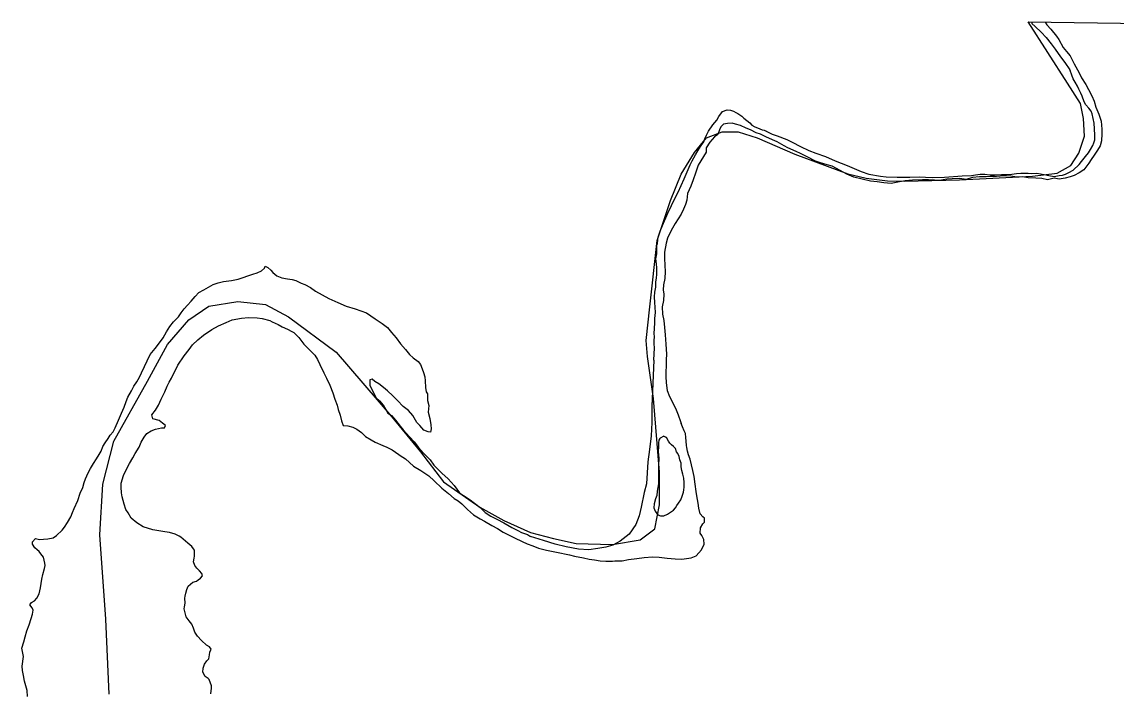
# Model space of a CAD drawing. Extents: x -939622 to -934245, y 1383184 to 1385301.
# Drawn here: x -936248.68 to -936232.34, y 1385040.58 to 1385050.58 of the extents above; entities that cross this region are included whole.
import ezdxf

# ---------------------------------------------------------------- set-up
doc = ezdxf.new("R2010")
doc.units = 0
doc.layers.add('2', color=7, linetype='Continuous')
doc.layers.add('9', color=7, linetype='Continuous')

msp = doc.modelspace()

# ---------------------------------------------------------------- linework, layer by layer
at = {"layer": '2'}
for points in [[(-936239.862, 1385042.77), (-936239.447, 1385042.842), (-936239.231, 1385043.005), (-936239.158, 1385043.365), (-936239.158, 1385043.852), (-936239.249, 1385044.953), (-936239.339, 1385045.584), (-936239.357, 1385045.819), (-936239.303, 1385046.324), (-936239.195, 1385047.316), (-936238.996, 1385047.911), (-936238.834, 1385048.308), (-936238.636, 1385048.632), (-936238.455, 1385048.849), (-936238.221, 1385048.939), (-936237.986, 1385048.939), (-936237.698, 1385048.849), (-936237.139, 1385048.608), (-936236.346, 1385048.313), (-936236.074, 1385048.245), (-936235.756, 1385048.208), (-936235.5, 1385048.2), (-936234.676, 1385048.223), (-936233.588, 1385048.276), (-936233.218, 1385048.321), (-936233.014, 1385048.434), (-936232.893, 1385048.623), (-936232.81, 1385048.873), (-936232.825, 1385049.137), (-936232.87, 1385049.364), (-936233.066, 1385049.666), (-936233.651, 1385050.583)], [(-936233.651, 1385050.583), (-936231.929, 1385050.558), (-936228.697, 1385050.53)], [(-936247.382, 1385040.534), (-936247.428, 1385041.658), (-936247.52, 1385042.919), (-936247.474, 1385043.676), (-936247.313, 1385044.318), (-936246.809, 1385045.212), (-936246.511, 1385045.763), (-936246.19, 1385046.13), (-936245.892, 1385046.336), (-936245.456, 1385046.405), (-936245.044, 1385046.359), (-936244.7, 1385046.176), (-936243.989, 1385045.648), (-936243.164, 1385044.685), (-936242.728, 1385044.157), (-936242.386, 1385043.708), (-936241.845, 1385043.329), (-936241.485, 1385043.131), (-936241.088, 1385042.951), (-936240.745, 1385042.86), (-936240.403, 1385042.788), (-936239.862, 1385042.77)]]:
    msp.add_lwpolyline(points, dxfattribs=at)
at = {"layer": '9'}
for points in [[(-936233.604, 1385050.582), (-936233.596, 1385050.56), (-936233.547, 1385050.512), (-936233.46, 1385050.429), (-936233.381, 1385050.351), (-936233.311, 1385050.256), (-936233.248, 1385050.175), (-936233.169, 1385050.062), (-936233.105, 1385049.978), (-936233.032, 1385049.868), (-936233.026, 1385049.858)], [(-936233.399, 1385050.579), (-936233.371, 1385050.538), (-936233.316, 1385050.472), (-936233.231, 1385050.371), (-936233.192, 1385050.317), (-936233.128, 1385050.201), (-936233.082, 1385050.141), (-936233.025, 1385050.075), (-936232.985, 1385049.998), (-936232.963, 1385049.957)], [(-936237.598, 1385048.965), (-936237.478, 1385048.905), (-936237.403, 1385048.881), (-936237.259, 1385048.824), (-936237.178, 1385048.785), (-936237.052, 1385048.719), (-936236.93, 1385048.659), (-936236.825, 1385048.62), (-936236.681, 1385048.569), (-936236.537, 1385048.506), (-936236.357, 1385048.434), (-936236.148, 1385048.347), (-936236.034, 1385048.308), (-936235.857, 1385048.278), (-936235.773, 1385048.269), (-936235.608, 1385048.26), (-936235.419, 1385048.263), (-936235.273, 1385048.269), (-936235.186, 1385048.26), (-936235.084, 1385048.257), (-936234.904, 1385048.263), (-936234.637, 1385048.281), (-936234.497, 1385048.287), (-936234.437, 1385048.296), (-936234.368, 1385048.305), (-936234.299, 1385048.305), (-936234.224, 1385048.299), (-936234.155, 1385048.299), (-936234.053, 1385048.302), (-936233.975, 1385048.302), (-936233.894, 1385048.308), (-936233.825, 1385048.317), (-936233.763, 1385048.323), (-936233.715, 1385048.32), (-936233.652, 1385048.32), (-936233.601, 1385048.317), (-936233.523, 1385048.32), (-936233.412, 1385048.3), (-936233.343, 1385048.285), (-936233.265, 1385048.273), (-936233.19, 1385048.285), (-936233.139, 1385048.294), (-936233.097, 1385048.309), (-936233.043, 1385048.33), (-936232.98, 1385048.366), (-936232.891, 1385048.45), (-936232.855, 1385048.498), (-936232.798, 1385048.573), (-936232.753, 1385048.624), (-936232.72, 1385048.675), (-936232.687, 1385048.735), (-936232.669, 1385048.777), (-936232.657, 1385048.819), (-936232.657, 1385048.894), (-936232.666, 1385049.068), (-936232.696, 1385049.207), (-936232.711, 1385049.246), (-936232.744, 1385049.291), (-936232.792, 1385049.345), (-936232.816, 1385049.387), (-936232.846, 1385049.471), (-936232.864, 1385049.516), (-936232.897, 1385049.579), (-936232.915, 1385049.621), (-936232.948, 1385049.681), (-936232.978, 1385049.732), (-936233.002, 1385049.786), (-936233.026, 1385049.858)], [(-936232.963, 1385049.957), (-936232.891, 1385049.821), (-936232.854, 1385049.747), (-936232.79, 1385049.648), (-936232.751, 1385049.57), (-936232.702, 1385049.478), (-936232.665, 1385049.397), (-936232.641, 1385049.307), (-936232.595, 1385049.205), (-936232.561, 1385049.1), (-936232.551, 1385048.98), (-936232.55, 1385048.911), (-936232.555, 1385048.806), (-936232.579, 1385048.731), (-936232.617, 1385048.667), (-936232.664, 1385048.592), (-936232.709, 1385048.525), (-936232.747, 1385048.471), (-936232.821, 1385048.374), (-936232.89, 1385048.325), (-936232.967, 1385048.288), (-936233.027, 1385048.266), (-936233.102, 1385048.245), (-936233.188, 1385048.232), (-936233.263, 1385048.246), (-936233.365, 1385048.224), (-936233.449, 1385048.241), (-936233.536, 1385048.249), (-936233.65, 1385048.254), (-936233.731, 1385048.268), (-936233.824, 1385048.262), (-936233.911, 1385048.276), (-936234.01, 1385048.281), (-936234.127, 1385048.271), (-936234.214, 1385048.273), (-936234.282, 1385048.269), (-936234.381, 1385048.265), (-936234.483, 1385048.258), (-936234.579, 1385048.227), (-936234.675, 1385048.241), (-936234.789, 1385048.237), (-936234.869, 1385048.23), (-936234.977, 1385048.214), (-936235.049, 1385048.216), (-936235.139, 1385048.224), (-936235.232, 1385048.224), (-936235.382, 1385048.219), (-936235.489, 1385048.206), (-936235.597, 1385048.187), (-936235.699, 1385048.168), (-936235.807, 1385048.176), (-936235.909, 1385048.19), (-936236.005, 1385048.204), (-936236.131, 1385048.233), (-936236.254, 1385048.261), (-936236.359, 1385048.308), (-936236.459, 1385048.362), (-936236.579, 1385048.424), (-936236.654, 1385048.444)], [(-936239.242, 1385045.526), (-936239.236, 1385045.709), (-936239.239, 1385045.769), (-936239.239, 1385045.823), (-936239.236, 1385045.874), (-936239.239, 1385045.926), (-936239.233, 1385046.001), (-936239.227, 1385046.085), (-936239.23, 1385046.151), (-936239.221, 1385046.238), (-936239.224, 1385046.319), (-936239.23, 1385046.391), (-936239.233, 1385046.472), (-936239.23, 1385046.541), (-936239.215, 1385046.619), (-936239.212, 1385046.691), (-936239.206, 1385046.757), (-936239.2, 1385046.808), (-936239.2, 1385046.865), (-936239.2, 1385046.907), (-936239.206, 1385046.965), (-936239.212, 1385047.04), (-936239.2, 1385047.115), (-936239.2, 1385047.187), (-936239.197, 1385047.244), (-936239.191, 1385047.271), (-936239.185, 1385047.325), (-936239.179, 1385047.364), (-936239.147, 1385047.457), (-936239.117, 1385047.538), (-936239.036, 1385047.724), (-936238.925, 1385047.953), (-936238.88, 1385048.037), (-936238.793, 1385048.235), (-936238.7, 1385048.445), (-936238.67, 1385048.508), (-936238.622, 1385048.598), (-936238.589, 1385048.655), (-936238.539, 1385048.733), (-936238.497, 1385048.788), (-936238.482, 1385048.833), (-936238.458, 1385048.89), (-936238.428, 1385048.95), (-936238.365, 1385049.043), (-936238.302, 1385049.115), (-936238.275, 1385049.169), (-936238.218, 1385049.244), (-936238.149, 1385049.268), (-936238.098, 1385049.262), (-936238.056, 1385049.25), (-936238.02, 1385049.229), (-936237.99, 1385049.214), (-936237.96, 1385049.193), (-936237.93, 1385049.172), (-936237.9, 1385049.145), (-936237.853, 1385049.109), (-936237.811, 1385049.073), (-936237.778, 1385049.04), (-936237.736, 1385049.016), (-936237.694, 1385048.998), (-936237.625, 1385048.971), (-936237.598, 1385048.965), (-936237.571, 1385048.953)], [(-936236.654, 1385048.444), (-936236.753, 1385048.476), (-936236.828, 1385048.502), (-936236.952, 1385048.567), (-936237.054, 1385048.617), (-936237.117, 1385048.644), (-936237.244, 1385048.699), (-936237.295, 1385048.729), (-936237.403, 1385048.791), (-936237.47, 1385048.82), (-936237.569, 1385048.867), (-936237.653, 1385048.906), (-936237.716, 1385048.926), (-936237.8, 1385048.967), (-936237.867, 1385048.994), (-936237.951, 1385049.032), (-936238.023, 1385049.055), (-936238.074, 1385049.07), (-936238.143, 1385049.063), (-936238.203, 1385049.053), (-936238.244, 1385049.014), (-936238.265, 1385048.969), (-936238.288, 1385048.902), (-936238.336, 1385048.863), (-936238.41, 1385048.787), (-936238.463, 1385048.702), (-936238.463, 1385048.636), (-936238.581, 1385048.44), (-936238.622, 1385048.322), (-936238.657, 1385048.22), (-936238.689, 1385048.126), (-936238.739, 1385048.017), (-936238.75, 1385047.918), (-936238.773, 1385047.855), (-936238.803, 1385047.782), (-936238.838, 1385047.71), (-936238.882, 1385047.64), (-936238.927, 1385047.568), (-936238.986, 1385047.465), (-936239.039, 1385047.35), (-936239.059, 1385047.278), (-936239.085, 1385047.14), (-936239.084, 1385047.049), (-936239.08, 1385046.941), (-936239.073, 1385046.851), (-936239.078, 1385046.746), (-936239.098, 1385046.653), (-936239.107, 1385046.58), (-936239.094, 1385046.514), (-936239.102, 1385046.421), (-936239.12, 1385046.322), (-936239.113, 1385046.214), (-936239.094, 1385046.118), (-936239.084, 1385046.016), (-936239.077, 1385045.905), (-936239.064, 1385045.767), (-936239.053, 1385045.619), (-936239.062, 1385045.532), (-936239.058, 1385045.448), (-936239.066, 1385045.346), (-936239.065, 1385045.283), (-936239.062, 1385045.19), (-936239.043, 1385045.073), (-936239.009, 1385044.986), (-936238.957, 1385044.878), (-936238.911, 1385044.785), (-936238.881, 1385044.708), (-936238.847, 1385044.612), (-936238.834, 1385044.579)], [(-936245.234, 1385046.811), (-936245.171, 1385046.833), (-936245.105, 1385046.861), (-936245.061, 1385046.903), (-936245.049, 1385046.93), (-936245.01, 1385046.913), (-936244.967, 1385046.874), (-936244.937, 1385046.838), (-936244.877, 1385046.788), (-936244.802, 1385046.758), (-936244.718, 1385046.741), (-936244.646, 1385046.733), (-936244.591, 1385046.718), (-936244.513, 1385046.68), (-936244.456, 1385046.657), (-936244.375, 1385046.615), (-936244.296, 1385046.559), (-936244.2, 1385046.503), (-936244.101, 1385046.447), (-936243.962, 1385046.391), (-936243.839, 1385046.332), (-936243.707, 1385046.294), (-936243.538, 1385046.236), (-936243.409, 1385046.147), (-936243.303, 1385046.076), (-936243.225, 1385046.017), (-936243.164, 1385045.939), (-936243.095, 1385045.859), (-936243.028, 1385045.772), (-936242.955, 1385045.686), (-936242.895, 1385045.611), (-936242.84, 1385045.561), (-936242.762, 1385045.508), (-936242.729, 1385045.463), (-936242.707, 1385045.4), (-936242.686, 1385045.343), (-936242.664, 1385045.28), (-936242.661, 1385045.22), (-936242.654, 1385045.118), (-936242.647, 1385045.052), (-936242.623, 1385045.022), (-936242.625, 1385044.923), (-936242.606, 1385044.851), (-936242.614, 1385044.752), (-936242.59, 1385044.653), (-936242.574, 1385044.56), (-936242.57, 1385044.5), (-936242.579, 1385044.449), (-936242.615, 1385044.454), (-936242.678, 1385044.481), (-936242.742, 1385044.552), (-936242.784, 1385044.597), (-936242.842, 1385044.698), (-936242.911, 1385044.773), (-936242.99, 1385044.835), (-936243.071, 1385044.922), (-936243.144, 1385044.993), (-936243.223, 1385045.067), (-936243.283, 1385045.118), (-936243.352, 1385045.171), (-936243.413, 1385045.207), (-936243.452, 1385045.245), (-936243.488, 1385045.233), (-936243.484, 1385045.149), (-936243.441, 1385045.062), (-936243.398, 1385044.969), (-936243.344, 1385044.919), (-936243.287, 1385044.856), (-936243.217, 1385044.737), (-936243.165, 1385044.698), (-936243.102, 1385044.63), (-936243.032, 1385044.54), (-936242.987, 1385044.487), (-936242.893, 1385044.382), (-936242.826, 1385044.308), (-936242.757, 1385044.221), (-936242.684, 1385044.138), (-936242.584, 1385044.04), (-936242.53, 1385043.959), (-936242.481, 1385043.909), (-936242.412, 1385043.837), (-936242.318, 1385043.754), (-936242.227, 1385043.656), (-936242.148, 1385043.545), (-936242.088, 1385043.504), (-936241.989, 1385043.439), (-936241.925, 1385043.388), (-936241.838, 1385043.326), (-936241.762, 1385043.252), (-936241.678, 1385043.195), (-936241.588, 1385043.151), (-936241.485, 1385043.095), (-936241.425, 1385043.06), (-936241.365, 1385043.024), (-936241.274, 1385042.98), (-936241.22, 1385042.954), (-936241.133, 1385042.921), (-936241.088, 1385042.892)], [(-936248.6, 1385040.501), (-936248.607, 1385040.588), (-936248.644, 1385040.731), (-936248.659, 1385040.815), (-936248.675, 1385040.89), (-936248.682, 1385040.956), (-936248.659, 1385041.098), (-936248.684, 1385041.224), (-936248.655, 1385041.32), (-936248.635, 1385041.39), (-936248.611, 1385041.48), (-936248.573, 1385041.571), (-936248.544, 1385041.664), (-936248.527, 1385041.73), (-936248.518, 1385041.79), (-936248.528, 1385041.826), (-936248.567, 1385041.871), (-936248.54, 1385041.907), (-936248.496, 1385041.932), (-936248.46, 1385041.971), (-936248.425, 1385042.035), (-936248.407, 1385042.125), (-936248.388, 1385042.255), (-936248.37, 1385042.324), (-936248.347, 1385042.414), (-936248.338, 1385042.459), (-936248.342, 1385042.492), (-936248.363, 1385042.585), (-936248.4, 1385042.633), (-936248.424, 1385042.669), (-936248.454, 1385042.693), (-936248.491, 1385042.722), (-936248.527, 1385042.779), (-936248.524, 1385042.812), (-936248.483, 1385042.861), (-936248.42, 1385042.849), (-936248.363, 1385042.853), (-936248.294, 1385042.856), (-936248.219, 1385042.872), (-936248.169, 1385042.909), (-936248.082, 1385042.988), (-936248.047, 1385043.033), (-936248.002, 1385043.1), (-936247.952, 1385043.184), (-936247.926, 1385043.248), (-936247.905, 1385043.308), (-936247.85, 1385043.432), (-936247.812, 1385043.54), (-936247.773, 1385043.622), (-936247.756, 1385043.7), (-936247.736, 1385043.754), (-936247.694, 1385043.842), (-936247.659, 1385043.908), (-936247.615, 1385043.981), (-936247.567, 1385044.054), (-936247.532, 1385044.117), (-936247.502, 1385044.168), (-936247.473, 1385044.235), (-936247.441, 1385044.292), (-936247.396, 1385044.356), (-936247.364, 1385044.404), (-936247.322, 1385044.456), (-936247.293, 1385044.516), (-936247.243, 1385044.628), (-936247.196, 1385044.733), (-936247.175, 1385044.782), (-936247.158, 1385044.824), (-936247.125, 1385044.908), (-936247.099, 1385044.972), (-936247.049, 1385045.071), (-936247.011, 1385045.138), (-936246.966, 1385045.204), (-936246.925, 1385045.271), (-936246.896, 1385045.337), (-936246.766, 1385045.612), (-936246.692, 1385045.703), (-936246.615, 1385045.806), (-936246.574, 1385045.863), (-936246.523, 1385045.951), (-936246.476, 1385046.03), (-936246.417, 1385046.102), (-936246.346, 1385046.175), (-936246.304, 1385046.236), (-936246.26, 1385046.293), (-936246.209, 1385046.351), (-936246.156, 1385046.408), (-936246.094, 1385046.481), (-936246.043, 1385046.536), (-936245.966, 1385046.576), (-936245.894, 1385046.618), (-936245.828, 1385046.658), (-936245.751, 1385046.683), (-936245.673, 1385046.702), (-936245.553, 1385046.718), (-936245.455, 1385046.74), (-936245.377, 1385046.765), (-936245.308, 1385046.789), (-936245.234, 1385046.811)], [(-936246.253, 1385041.84), (-936246.245, 1385041.894), (-936246.249, 1385041.969), (-936246.246, 1385041.999), (-936246.237, 1385042.047), (-936246.22, 1385042.099), (-936246.199, 1385042.15), (-936246.164, 1385042.18), (-936246.128, 1385042.208), (-936246.077, 1385042.226), (-936246.053, 1385042.242), (-936246.014, 1385042.269), (-936245.988, 1385042.305), (-936245.994, 1385042.338), (-936246.033, 1385042.38), (-936246.073, 1385042.419), (-936246.103, 1385042.457), (-936246.121, 1385042.511), (-936246.113, 1385042.569), (-936246.107, 1385042.596), (-936246.105, 1385042.686), (-936246.12, 1385042.707), (-936246.144, 1385042.74), (-936246.205, 1385042.793), (-936246.241, 1385042.82), (-936246.308, 1385042.882), (-936246.335, 1385042.897), (-936246.395, 1385042.926), (-936246.479, 1385042.95), (-936246.548, 1385042.961), (-936246.728, 1385042.989), (-936246.872, 1385043.036), (-936246.969, 1385043.095), (-936247.05, 1385043.166), (-936247.096, 1385043.247), (-936247.132, 1385043.295), (-936247.157, 1385043.373), (-936247.185, 1385043.486), (-936247.197, 1385043.546), (-936247.201, 1385043.627), (-936247.199, 1385043.691), (-936247.167, 1385043.802), (-936247.125, 1385043.887), (-936247.078, 1385043.983), (-936247.028, 1385044.065), (-936246.993, 1385044.131), (-936246.934, 1385044.225), (-936246.901, 1385044.301), (-936246.857, 1385044.376), (-936246.819, 1385044.431), (-936246.753, 1385044.473), (-936246.69, 1385044.498), (-936246.598, 1385044.514), (-936246.556, 1385044.517), (-936246.541, 1385044.551), (-936246.583, 1385044.586), (-936246.635, 1385044.625), (-936246.728, 1385044.648), (-936246.743, 1385044.708), (-936246.69, 1385044.78), (-936246.643, 1385044.856), (-936246.601, 1385044.944), (-936246.548, 1385045.052), (-936246.513, 1385045.137), (-936246.484, 1385045.197), (-936246.451, 1385045.258), (-936246.354, 1385045.454), (-936246.26, 1385045.593), (-936246.185, 1385045.687), (-936246.135, 1385045.754), (-936246.055, 1385045.829), (-936245.972, 1385045.902), (-936245.849, 1385045.985), (-936245.748, 1385046.04), (-936245.632, 1385046.092), (-936245.542, 1385046.129), (-936245.402, 1385046.154), (-936245.3, 1385046.164), (-936245.171, 1385046.16), (-936245.093, 1385046.151), (-936244.979, 1385046.12), (-936244.946, 1385046.102), (-936244.858, 1385046.061), (-936244.798, 1385046.025), (-936244.717, 1385045.99), (-936244.651, 1385045.958), (-936244.621, 1385045.943), (-936244.548, 1385045.868), (-936244.472, 1385045.764), (-936244.415, 1385045.704), (-936244.309, 1385045.6), (-936244.269, 1385045.538), (-936244.233, 1385045.463), (-936244.175, 1385045.34), (-936244.132, 1385045.257), (-936244.083, 1385045.155), (-936244.04, 1385045.041), (-936244.007, 1385044.945), (-936243.973, 1385044.855), (-936243.96, 1385044.789), (-936243.932, 1385044.703)], [(-936239.242, 1385045.526), (-936239.274, 1385044.833)], [(-936239.272, 1385044.896), (-936239.274, 1385044.833), (-936239.275, 1385044.596), (-936239.285, 1385044.394), (-936239.307, 1385044.19), (-936239.333, 1385044.006), (-936239.346, 1385043.844), (-936239.354, 1385043.681), (-936239.386, 1385043.549), (-936239.432, 1385043.329), (-936239.464, 1385043.199), (-936239.513, 1385043.07), (-936239.611, 1385042.928), (-936239.748, 1385042.824), (-936239.855, 1385042.763), (-936239.96, 1385042.732), (-936240.079, 1385042.71), (-936240.217, 1385042.693), (-936240.367, 1385042.701), (-936240.556, 1385042.735), (-936240.718, 1385042.775), (-936240.89, 1385042.834), (-936241.088, 1385042.892)], [(-936243.932, 1385044.703), (-936243.911, 1385044.622), (-936243.886, 1385044.55), (-936243.814, 1385044.548), (-936243.739, 1385044.527), (-936243.679, 1385044.498), (-936243.61, 1385044.444), (-936243.552, 1385044.388), (-936243.465, 1385044.338), (-936243.405, 1385044.302), (-936243.29, 1385044.252), (-936243.23, 1385044.229), (-936243.152, 1385044.188), (-936243.052, 1385044.116), (-936243.031, 1385044.102), (-936242.956, 1385044.051), (-936242.835, 1385043.941), (-936242.727, 1385043.879), (-936242.603, 1385043.796), (-936242.524, 1385043.722), (-936242.41, 1385043.615), (-936242.313, 1385043.535), (-936242.226, 1385043.46), (-936242.165, 1385043.425), (-936242.114, 1385043.38), (-936242.029, 1385043.297), (-936241.936, 1385043.214), (-936241.839, 1385043.158), (-936241.773, 1385043.119), (-936241.665, 1385043.057), (-936241.58, 1385043.01), (-936241.496, 1385042.957), (-936241.403, 1385042.91), (-936241.324, 1385042.871), (-936241.21, 1385042.818), (-936241.135, 1385042.783), (-936241.051, 1385042.751), (-936240.966, 1385042.716), (-936240.846, 1385042.69), (-936240.699, 1385042.658), (-936240.504, 1385042.618), (-936240.429, 1385042.598), (-936240.294, 1385042.575), (-936240.21, 1385042.555), (-936240.132, 1385042.541), (-936240.045, 1385042.527), (-936239.961, 1385042.521), (-936239.859, 1385042.525), (-936239.829, 1385042.526), (-936239.715, 1385042.53), (-936239.62, 1385042.549), (-936239.5, 1385042.565), (-936239.386, 1385042.578), (-936239.266, 1385042.588), (-936239.164, 1385042.583), (-936239.047, 1385042.569), (-936238.925, 1385042.559), (-936238.826, 1385042.554), (-936238.688, 1385042.573), (-936238.61, 1385042.604), (-936238.572, 1385042.649), (-936238.533, 1385042.695), (-936238.492, 1385042.779), (-936238.496, 1385042.845), (-936238.526, 1385042.905), (-936238.553, 1385042.941), (-936238.545, 1385043.019), (-936238.51, 1385043.08), (-936238.486, 1385043.104), (-936238.486, 1385043.164), (-936238.514, 1385043.188), (-936238.553, 1385043.229), (-936238.572, 1385043.316), (-936238.581, 1385043.388), (-936238.6, 1385043.502), (-936238.61, 1385043.562), (-936238.629, 1385043.673), (-936238.642, 1385043.788), (-936238.663, 1385043.88), (-936238.682, 1385043.961), (-936238.701, 1385044.048), (-936238.725, 1385044.111), (-936238.741, 1385044.165), (-936238.753, 1385044.222), (-936238.757, 1385044.252), (-936238.76, 1385044.315), (-936238.764, 1385044.369), (-936238.773, 1385044.432), (-936238.789, 1385044.471), (-936238.818, 1385044.529)], [(-936238.818, 1385044.529), (-936238.834, 1385044.579)], [(-936239.154, 1385044.358), (-936239.171, 1385044.332), (-936239.176, 1385044.29), (-936239.173, 1385044.233), (-936239.178, 1385044.164), (-936239.171, 1385044.062), (-936239.174, 1385043.96), (-936239.173, 1385043.881), (-936239.175, 1385043.809), (-936239.172, 1385043.761), (-936239.174, 1385043.686), (-936239.186, 1385043.623), (-936239.194, 1385043.569), (-936239.2, 1385043.503), (-936239.217, 1385043.457), (-936239.237, 1385043.382), (-936239.246, 1385043.322), (-936239.224, 1385043.268), (-936239.182, 1385043.214), (-936239.146, 1385043.203), (-936239.095, 1385043.2), (-936239.041, 1385043.225), (-936238.979, 1385043.264), (-936238.952, 1385043.286), (-936238.922, 1385043.322), (-936238.902, 1385043.355), (-936238.875, 1385043.389), (-936238.842, 1385043.44), (-936238.822, 1385043.494), (-936238.801, 1385043.552), (-936238.796, 1385043.591), (-936238.79, 1385043.627), (-936238.791, 1385043.699), (-936238.797, 1385043.762), (-936238.813, 1385043.822), (-936238.825, 1385043.876), (-936238.838, 1385043.933), (-936238.838, 1385043.987), (-936238.854, 1385044.038), (-936238.866, 1385044.086), (-936238.887, 1385044.134), (-936238.903, 1385044.155), (-936238.921, 1385044.208), (-936238.951, 1385044.235), (-936238.981, 1385044.262), (-936239.006, 1385044.289), (-936239.027, 1385044.316), (-936239.057, 1385044.369), (-936239.063, 1385044.374)], [(-936239.15, 1385044.362), (-936239.154, 1385044.358)], [(-936239.096, 1385044.39), (-936239.15, 1385044.362)], [(-936239.096, 1385044.39), (-936239.063, 1385044.374)], [(-936245.864, 1385040.54), (-936245.85, 1385040.624), (-936245.853, 1385040.66), (-936245.884, 1385040.753), (-936245.902, 1385040.768), (-936245.945, 1385040.8), (-936245.981, 1385040.863), (-936245.976, 1385040.923), (-936245.958, 1385040.983), (-936245.92, 1385041.032), (-936245.893, 1385041.065), (-936245.882, 1385041.122), (-936245.876, 1385041.165), (-936245.855, 1385041.21), (-936245.88, 1385041.243), (-936245.925, 1385041.269), (-936246, 1385041.338), (-936246.061, 1385041.403), (-936246.1, 1385041.46), (-936246.119, 1385041.523), (-936246.146, 1385041.58), (-936246.186, 1385041.63), (-936246.231, 1385041.693), (-936246.259, 1385041.81), (-936246.253, 1385041.84)]]:
    msp.add_lwpolyline(points, dxfattribs=at)

doc.saveas('drawing.dxf')
